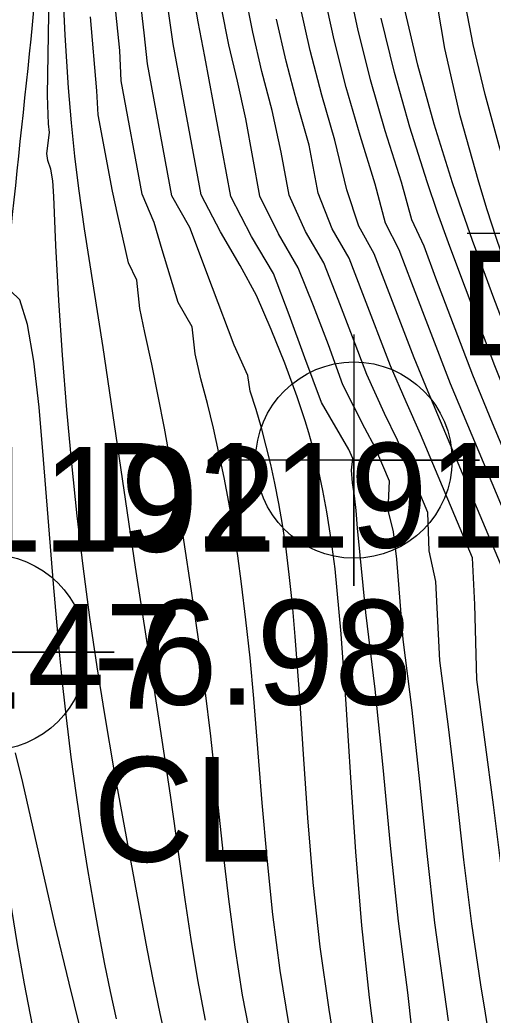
# Model space of a CAD drawing. Extents: x 2356077 to 2359823, y 225951 to 227822.
# Drawn here: x 2357554.22 to 2357565.5, y 226664.1 to 226687.86 of the extents above; entities that cross this region are included whole.
import ezdxf

# ---------------------------------------------------------------- set-up
doc = ezdxf.new("R2010")
doc.units = 0
for name, color, linetype in [('DTM Contours Major', 7, 'Continuous'), ('DTM Contours Minor', 7, 'Continuous'), ('Exist DTM Breakline Underwater Cogo Point CELL', 7, 'Continuous'), ('Exist DTM Drainline', 7, 'Continuous'), ('Exist DTM Drainline Cogo Comment', 7, 'Continuous'), ('Exist DTM Drainline Cogo Elevation', 7, 'Continuous'), ('Exist DTM Drainline Cogo Number', 7, 'Continuous'), ('Exist DTM Drainline Cogo Point CELL', 7, 'Continuous'), ('Exist DTM Regular Point Underwater CELL', 7, 'Continuous'), ('Exist DTM Regular Point Underwater Cogo Elevation', 7, 'Continuous'), ('Exist DTM Regular Point Underwater Cogo Number', 7, 'Continuous')]:
    doc.layers.add(name, color=color, linetype=linetype)

msp = doc.modelspace()

# ---------------------------------------------------------------- linework, layer by layer
at = {"layer": 'DTM Contours Major'}
for points in [[(2357565.453, 226663.438), (2357565.343, 226664.14), (2357565.23, 226664.82), (2357565.017, 226666.272), (2357564.83, 226667.805), (2357564.651, 226669.386), (2357564.463, 226670.982), (2357564.25, 226672.561), (2357564.155, 226674.447), (2357564.003, 226675.185), (2357563.969, 226676.1), (2357563.243, 226677.828), (2357562.932, 226678.463), (2357562.509, 226679.395), (2357562.172, 226680.294), (2357561.828, 226681.183), (2357561.481, 226682.058), (2357561.042, 226682.809), (2357560.656, 226683.673), (2357560.465, 226684.701), (2357560.252, 226685.693), (2357560.004, 226686.627), (2357559.787, 226687.564), (2357559.603, 226688.501)], [(2357560.658, 226663.845), (2357560.441, 226665.159), (2357560.268, 226666.499), (2357560.129, 226667.843), (2357560.013, 226669.166), (2357559.81, 226671.658), (2357559.721, 226672.624), (2357559.624, 226673.533), (2357559.519, 226674.394), (2357559.426, 226675.061), (2357559.325, 226675.708), (2357559.215, 226676.344), (2357559.102, 226676.937), (2357558.979, 226677.526), (2357558.846, 226678.114), (2357558.702, 226678.703), (2357558.547, 226679.293), (2357558.407, 226679.89), (2357558.342, 226680.531), (2357558.007, 226681.109), (2357557.62, 226682.372), (2357557.431, 226683.023), (2357557.148, 226683.696), (2357556.645, 226686.407), (2357556.614, 226687.133), (2357556.495, 226688.287)], [(2357569.931, 226664.031), (2357569.833, 226664.412), (2357569.738, 226664.807), (2357569.645, 226665.218), (2357569.46, 226666.116), (2357569.079, 226668.089), (2357568.888, 226669.146), (2357568.822, 226671.413), (2357568.373, 226672.863), (2357566.083, 226678.313), (2357565.569, 226679.599), (2357564.729, 226681.81), (2357564.462, 226682.537), (2357564.202, 226683.264), (2357563.953, 226683.992), (2357563.539, 226685.299), (2357563.17, 226686.606), (2357562.855, 226687.902)], [(2357565.365, 226645.714), (2357561.932, 226650.384), (2357561.376, 226651.351), (2357560.739, 226652.354), (2357560.127, 226653.358), (2357559.541, 226654.362), (2357558.986, 226655.364), (2357558.464, 226656.364), (2357557.977, 226657.36), (2357557.601, 226658.183), (2357557.251, 226659.003), (2357556.926, 226659.823), (2357556.623, 226660.645), (2357556.343, 226661.469), (2357556.083, 226662.298), (2357555.935, 226662.805), (2357555.794, 226663.314), (2357555.658, 226663.825), (2357555.399, 226664.856), (2357555.062, 226666.277), (2357554.291, 226669.65), (2357554.122, 226670.355)]]:
    msp.add_lwpolyline(points, dxfattribs=at)
at = {"layer": 'DTM Contours Minor'}
for points in [[(2357557.753, 226663.357), (2357557.575, 226664.133), (2357557.412, 226664.907), (2357557.262, 226665.678), (2357556.488, 226669.905), (2357556.251, 226671.277), (2357556.068, 226672.413), (2357555.895, 226673.587), (2357555.733, 226674.813), (2357555.592, 226676.019), (2357555.463, 226677.268), (2357555.346, 226678.551), (2357555.244, 226679.853), (2357555.157, 226681.163), (2357555.087, 226682.47), (2357555.038, 226683.643), (2357555.015, 226684.014), (2357554.962, 226684.295), (2357554.895, 226684.506), (2357554.865, 226684.668), (2357554.931, 226685.172), (2357554.911, 226685.376), (2357554.889, 226685.825), (2357554.882, 226686.065), (2357554.943, 226689.452)], [(2357558.657, 226663.979), (2357558.475, 226664.94), (2357558.315, 226665.901), (2357558.172, 226666.854), (2357557.819, 226669.347), (2357557.543, 226671.184), (2357556.989, 226674.794), (2357556.212, 226680.037), (2357555.77, 226682.873), (2357555.635, 226683.833), (2357555.54, 226684.605), (2357555.456, 226685.401), (2357555.385, 226686.237), (2357555.303, 226687.498), (2357555.242, 226688.835)], [(2357569.071, 226663.804), (2357568.965, 226664.232), (2357568.864, 226664.676), (2357568.767, 226665.137), (2357568.575, 226666.143), (2357568.194, 226668.338), (2357567.984, 226669.504), (2357567.925, 226670.757), (2357567.887, 226672.07), (2357567.539, 226673.398), (2357565.508, 226678.232), (2357565.044, 226679.38), (2357564.161, 226681.696), (2357563.877, 226682.459), (2357563.583, 226683.09), (2357563.338, 226683.988), (2357562.949, 226685.208), (2357562.599, 226686.43), (2357562.295, 226687.645), (2357562.044, 226688.843)], [(2357571.805, 226663.952), (2357571.63, 226664.496), (2357571.461, 226665.083), (2357571.377, 226665.395), (2357571.201, 226666.078), (2357570.821, 226667.603), (2357570.741, 226668.368), (2357570.693, 226670.037), (2357570.048, 226671.771), (2357566.506, 226680.202), (2357566.286, 226680.715), (2357566.051, 226681.358), (2357565.821, 226682.013), (2357565.6, 226682.667), (2357565.386, 226683.324), (2357565.183, 226683.983), (2357564.741, 226685.571), (2357564.374, 226687.174), (2357564.1, 226688.782)], [(2357561.743, 226663.388), (2357561.609, 226664.23), (2357561.395, 226665.723), (2357561.23, 226667.261), (2357561.101, 226668.808), (2357560.995, 226670.327), (2357560.899, 226671.782), (2357560.8, 226673.136), (2357560.732, 226673.898), (2357560.657, 226674.615), (2357560.573, 226675.29), (2357560.496, 226675.809), (2357560.411, 226676.309), (2357560.316, 226676.795), (2357560.218, 226677.242), (2357560.11, 226677.683), (2357559.992, 226678.119), (2357559.865, 226678.555), (2357559.727, 226678.991), (2357559.666, 226679.367), (2357559.34, 226680.093), (2357558.822, 226681.463), (2357558.28, 226682.905), (2357557.856, 226683.658), (2357557.271, 226686.813), (2357557.193, 226687.548), (2357557.069, 226688.661)], [(2357563.585, 226663.77), (2357563.487, 226664.636), (2357563.266, 226666.341), (2357563.078, 226668.146), (2357562.901, 226670.005), (2357562.711, 226671.876), (2357562.486, 226673.712), (2357562.287, 226675.723), (2357562.258, 226676.144), (2357562.219, 226676.498), (2357562.165, 226676.803), (2357562.144, 226677.112), (2357562.174, 226677.389), (2357562.081, 226677.605), (2357561.428, 226678.722), (2357561.028, 226679.794), (2357560.659, 226680.815), (2357560.278, 226681.802), (2357559.76, 226682.688), (2357559.259, 226683.646), (2357558.64, 226686.985), (2357558.482, 226687.816), (2357558.34, 226688.642)], [(2357568.094, 226664.055), (2357567.986, 226664.548), (2357567.884, 226665.06), (2357567.687, 226666.175), (2357567.499, 226667.358), (2357567.307, 226668.594), (2357567.102, 226669.866), (2357566.995, 226671.241), (2357566.953, 226672.708), (2357566.705, 226673.935), (2357564.507, 226679.167), (2357563.585, 226681.574), (2357563.286, 226682.369), (2357562.955, 226683.008), (2357562.709, 226683.936), (2357562.351, 226685.102), (2357562.02, 226686.247), (2357561.729, 226687.387), (2357561.483, 226688.517)], [(2357572.699, 226664.086), (2357572.537, 226664.537), (2357572.379, 226665.025), (2357572.221, 226665.554), (2357571.875, 226666.792), (2357571.684, 226667.485), (2357571.627, 226669.405), (2357570.849, 226671.314), (2357568.503, 226676.898), (2357567.813, 226678.593), (2357567.159, 226680.365), (2357566.763, 226681.468), (2357566.392, 226682.544), (2357566.216, 226683.073), (2357566.047, 226683.598), (2357565.668, 226684.85), (2357565.336, 226686.077), (2357565.053, 226687.273), (2357564.825, 226688.434)], [(2357562.683, 226663.644), (2357562.577, 226664.517), (2357562.393, 226666.239), (2357562.245, 226667.993), (2357562.127, 226669.771), (2357562.019, 226671.524), (2357561.9, 226673.202), (2357561.751, 226674.756), (2357561.662, 226675.455), (2357561.558, 226676.117), (2357561.463, 226676.626), (2357561.357, 226677.117), (2357561.284, 226677.416), (2357561.207, 226677.711), (2357561.125, 226678.001), (2357561.038, 226678.288), (2357560.85, 226678.856), (2357560.55, 226679.663), (2357560.222, 226680.469), (2357559.879, 226681.279), (2357559.488, 226681.996), (2357559.018, 226682.8), (2357558.552, 226683.682), (2357557.883, 226687.286), (2357557.774, 226688.069)], [(2357564.459, 226663.957), (2357564.135, 226666.298), (2357563.949, 226667.956), (2357563.774, 226669.663), (2357563.59, 226671.38), (2357563.379, 226673.069), (2357563.224, 226674.987), (2357563.145, 226675.633), (2357563.021, 226676.155), (2357563.049, 226676.842), (2357562.71, 226677.648), (2357562.462, 226678.109), (2357561.938, 226679.148), (2357561.593, 226680.1), (2357561.237, 226681.036), (2357560.872, 226681.943), (2357560.398, 226682.753), (2357559.959, 226683.653), (2357559.617, 226685.495), (2357559.423, 226686.394), (2357559.217, 226687.267), (2357559.041, 226688.145)], [(2357567.218, 226663.867), (2357567.106, 226664.42), (2357566.999, 226664.983), (2357566.797, 226666.208), (2357566.608, 226667.506), (2357566.42, 226668.854), (2357566.22, 226670.232), (2357566.067, 226671.697), (2357566.019, 226673.32), (2357565.87, 226674.474), (2357563.978, 226678.976), (2357563.642, 226679.789), (2357562.689, 226682.271), (2357562.321, 226682.936), (2357562.034, 226683.799), (2357561.748, 226684.989), (2357561.435, 226686.059), (2357561.158, 226687.129), (2357560.92, 226688.194)], [(2357570.88, 226663.94), (2357570.786, 226664.262), (2357570.695, 226664.597), (2357570.518, 226665.306), (2357570.338, 226666.098), (2357569.959, 226667.85), (2357569.814, 226668.776), (2357569.757, 226670.74), (2357569.206, 226672.327), (2357566.643, 226678.429), (2357566.073, 226679.821), (2357565.542, 226681.218), (2357565.285, 226681.908), (2357565.035, 226682.594), (2357564.793, 226683.28), (2357564.56, 226683.966), (2357564.118, 226685.372), (2357563.729, 226686.779), (2357563.406, 226688.173)], [(2357559.761, 226663.436), (2357559.545, 226664.571), (2357559.365, 226665.719), (2357559.214, 226666.867), (2357559.083, 226668.003), (2357558.785, 226670.755), (2357558.653, 226671.852), (2357558.516, 226672.905), (2357558.327, 226674.231), (2357558.142, 226675.435), (2357557.95, 226676.593), (2357557.817, 226677.353), (2357557.677, 226678.115), (2357557.529, 226678.877), (2357557.372, 226679.638), (2357557.207, 226680.396), (2357557.092, 226680.968), (2357557.016, 226681.643), (2357556.82, 226682.059), (2357556.692, 226682.621), (2357556.567, 226683.191), (2357556.433, 226683.771), (2357556.095, 226685.593), (2357556.061, 226686.164), (2357555.913, 226687.931)], [(2357566.335, 226663.654), (2357566.226, 226664.289), (2357566.114, 226664.903), (2357565.906, 226666.241), (2357565.718, 226667.655), (2357565.534, 226669.118), (2357565.139, 226672.112), (2357565.087, 226673.901), (2357565.034, 226675.015), (2357563.794, 226677.965), (2357563.447, 226678.738), (2357563.078, 226679.599), (2357562.418, 226681.317), (2357562.089, 226682.17), (2357561.683, 226682.87), (2357561.348, 226683.719), (2357561.135, 226684.867), (2357560.845, 226685.873), (2357560.583, 226686.874), (2357560.355, 226687.875)], [(2357556.533, 226664.008), (2357556.391, 226664.657), (2357556.257, 226665.316), (2357556.128, 226665.988), (2357555.981, 226666.793), (2357555.84, 226667.62), (2357555.703, 226668.472), (2357555.574, 226669.35), (2357555.452, 226670.256), (2357555.338, 226671.192), (2357555.253, 226671.97), (2357555.173, 226672.766), (2357555.026, 226674.393), (2357554.79, 226677.367), (2357554.682, 226678.615), (2357554.559, 226679.713), (2357554.41, 226680.59), (2357554.227, 226681.173), (2357553.999, 226681.387)]]:
    msp.add_lwpolyline(points, dxfattribs=at)
at = {"layer": 'Exist DTM Breakline Underwater Cogo Point CELL'}
msp.add_lwpolyline([(2357567.907, 226685.757), (2357567.907, 226679.757), (2357567.907, 226682.757), (2357570.907, 226682.757), (2357564.907, 226682.757)], dxfattribs=at)
at = {"layer": 'Exist DTM Drainline'}
msp.add_spline([(2357699.586, 226858.192), (2357670.366, 226820.782), (2357623.327, 226796.892), (2357587.218, 226772.268), (2357568.803, 226744.252), (2357555.19, 226717.62), (2357555.017, 226695.126), (2357553.473, 226672.759), (2357563.697, 226642.736), (2357576.526, 226627.993), (2357663.798, 226499.169), (2357732.721, 226415.647), (2357803.211, 226342.215), (2357874.586, 226264.309)], degree=3, dxfattribs=at)
at = {"layer": 'Exist DTM Drainline Cogo Point CELL'}
msp.add_lwpolyline([(2357553.473, 226675.759), (2357553.473, 226669.759), (2357553.473, 226672.759), (2357556.473, 226672.759), (2357550.473, 226672.759)], dxfattribs=at)
msp.add_circle((2357553.473, 226672.759), 2.344, dxfattribs=at)
at = {"layer": 'Exist DTM Regular Point Underwater CELL'}
msp.add_lwpolyline([(2357562.203, 226680.349), (2357562.203, 226674.349), (2357562.203, 226677.349), (2357565.203, 226677.349), (2357559.203, 226677.349)], dxfattribs=at)
msp.add_circle((2357562.203, 226677.349), 2.344, dxfattribs=at)

# ---------------------------------------------------------------- texts
at = {"layer": 'Exist DTM Drainline Cogo Comment'}
msp.add_text('CL', height=2.5, dxfattribs=at).set_placement((2357555.973, 226667.759))
at = {"layer": 'Exist DTM Drainline Cogo Elevation'}
msp.add_text('-6.98', height=2.5, dxfattribs=at).set_placement((2357555.973, 226671.509))
at = {"layer": 'Exist DTM Drainline Cogo Number'}
msp.add_text('D1191', height=2.5, dxfattribs=at).set_placement((2357555.973, 226675.259))
at = {"layer": 'Exist DTM Regular Point Underwater Cogo Elevation'}
for s, p in [('-5.50', (2357564.703, 226676.099)), ('-6.47', (2357550.495, 226671.411))]:
    msp.add_text(s, height=2.5, dxfattribs=at).set_placement(p)
at = {"layer": 'Exist DTM Regular Point Underwater Cogo Number'}
for s, p in [('D1193', (2357564.703, 226679.849)), ('D1192', (2357550.495, 226675.161))]:
    msp.add_text(s, height=2.5, dxfattribs=at).set_placement(p)

doc.saveas('drawing.dxf')
